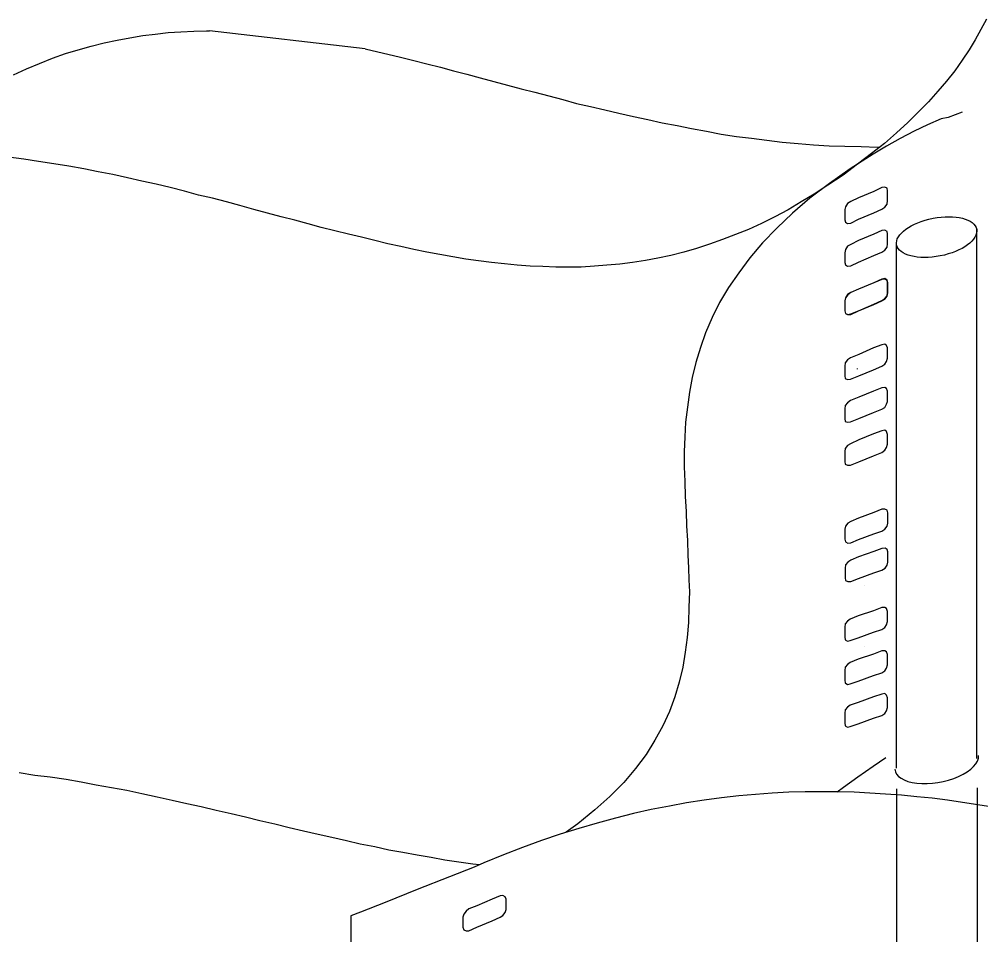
# Model space of a CAD drawing. Extents: x 638850 to 644908, y 297188 to 298900.
# Drawn here: x 639231.28 to 639263.21, y 297549.48 to 297579.88 of the extents above; entities that cross this region are included whole.
import ezdxf

# ---------------------------------------------------------------- set-up
doc = ezdxf.new("R2010")
doc.units = 0
for name, color, linetype in [('1', 7, 'Continuous'), ('16', 7, 'Continuous'), ('18', 7, 'Continuous'), ('2', 7, 'Continuous'), ('8', 7, 'Continuous')]:
    doc.layers.add(name, color=color, linetype=linetype)

msp = doc.modelspace()

# ---------------------------------------------------------------- linework, layer by layer
at = {"layer": '1'}
msp.add_line((639242.776, 297578.899), (639237.597, 297579.494), dxfattribs=at)
msp.add_ellipse((639261.75, 297572.65), major_axis=(1.33, 0.258), ratio=0.469634, dxfattribs=at)
msp.add_ellipse((639261.754, 297555.207), major_axis=(1.384, 0.269), ratio=0.469634, start_param=3.073341, end_param=6.21927, dxfattribs=at)
at = {"layer": '16'}
msp.add_line((639259.117, 297568.27), (639259.117, 297568.291), dxfattribs=at)
for points in [[(639259.931, 297573.582), (639260.026, 297573.641), (639260.101, 297573.749), (639260.118, 297573.86), (639260.118, 297573.86), (639260.118, 297573.936), (639260.118, 297574.106), (639260.118, 297574.184), (639260.118, 297574.184), (639260.101, 297574.276), (639260.026, 297574.306), (639259.931, 297574.292), (639259.931, 297574.292), (639259.669, 297574.168), (639259.159, 297573.952), (639258.897, 297573.828), (639258.897, 297573.828), (639258.789, 297573.766), (639258.727, 297573.658), (639258.697, 297573.566), (639258.697, 297573.566), (639258.697, 297573.474), (639258.697, 297573.317), (639258.697, 297573.226), (639258.697, 297573.226), (639258.727, 297573.147), (639258.789, 297573.101), (639258.897, 297573.118), (639258.897, 297573.118), (639259.159, 297573.242), (639259.669, 297573.458), (639259.931, 297573.582), (639259.931, 297573.582), (639259.931, 297573.582)], [(639259.931, 297572.146), (639260.026, 297572.221), (639260.101, 297572.316), (639260.118, 297572.424), (639260.118, 297572.424), (639260.118, 297572.499), (639260.118, 297572.669), (639260.118, 297572.761), (639260.118, 297572.761), (639260.101, 297572.84), (639260.026, 297572.885), (639259.931, 297572.869), (639259.931, 297572.869), (639259.669, 297572.748), (639259.159, 297572.532), (639258.897, 297572.408), (639258.897, 297572.408), (639258.789, 297572.345), (639258.727, 297572.237), (639258.697, 297572.129), (639258.697, 297572.129), (639258.697, 297572.051), (639258.697, 297571.897), (639258.697, 297571.805), (639258.697, 297571.805), (639258.727, 297571.727), (639258.789, 297571.681), (639258.897, 297571.697), (639258.897, 297571.697), (639259.159, 297571.822), (639259.669, 297572.038), (639259.931, 297572.146), (639259.931, 297572.146), (639259.931, 297572.146)], [(639259.931, 297570.544), (639260.026, 297570.606), (639260.101, 297570.701), (639260.118, 297570.809), (639260.118, 297570.809), (639260.118, 297570.901), (639260.118, 297571.055), (639260.118, 297571.146), (639260.118, 297571.146), (639260.101, 297571.225), (639260.026, 297571.271), (639259.931, 297571.257), (639259.931, 297571.257), (639259.669, 297571.133), (639259.159, 297570.917), (639258.897, 297570.809), (639258.897, 297570.809), (639258.789, 297570.747), (639258.727, 297570.639), (639258.697, 297570.531), (639258.697, 297570.531), (639258.697, 297570.452), (639258.697, 297570.282), (639258.697, 297570.207), (639258.697, 297570.207), (639258.727, 297570.112), (639258.789, 297570.083), (639258.897, 297570.099), (639258.897, 297570.099), (639259.159, 297570.207), (639259.669, 297570.423), (639259.931, 297570.544), (639259.931, 297570.544), (639259.931, 297570.544)], [(639259.931, 297570.531), (639260.026, 297570.593), (639260.101, 297570.687), (639260.134, 297570.795), (639260.134, 297570.795), (639260.134, 297570.887), (639260.134, 297571.041), (639260.134, 297571.133), (639260.134, 297571.133), (639260.101, 297571.211), (639260.026, 297571.257), (639259.931, 297571.241), (639259.931, 297571.241), (639259.669, 297571.133), (639259.159, 297570.917), (639258.897, 297570.809), (639258.897, 297570.809), (639258.805, 297570.733), (639258.727, 297570.639), (639258.697, 297570.531), (639258.697, 297570.531), (639258.697, 297570.455), (639258.697, 297570.285), (639258.697, 297570.207), (639258.697, 297570.207), (639258.727, 297570.115), (639258.805, 297570.083), (639258.897, 297570.083), (639258.897, 297570.083), (639259.159, 297570.207), (639259.669, 297570.409), (639259.931, 297570.531), (639259.931, 297570.531), (639259.931, 297570.531)], [(639259.934, 297568.368), (639260.026, 297568.43), (639260.088, 297568.525), (639260.12, 297568.633), (639260.12, 297568.633), (639260.12, 297568.724), (639260.12, 297568.878), (639260.12, 297568.97), (639260.12, 297568.97), (639260.088, 297569.048), (639260.026, 297569.094), (639259.934, 297569.078), (639259.934, 297569.078), (639259.656, 297568.97), (639259.162, 297568.754), (639258.884, 297568.646), (639258.884, 297568.646), (639258.792, 297568.571), (639258.714, 297568.476), (639258.7, 297568.368), (639258.7, 297568.368), (639258.7, 297568.292), (639258.7, 297568.122), (639258.7, 297568.044), (639258.7, 297568.044), (639258.714, 297567.952), (639258.792, 297567.92), (639258.884, 297567.936), (639258.884, 297567.936), (639259.162, 297568.044), (639259.656, 297568.247), (639259.934, 297568.368), (639259.934, 297568.368), (639259.934, 297568.368)], [(639259.934, 297566.932), (639260.026, 297566.994), (639260.088, 297567.102), (639260.12, 297567.196), (639260.12, 297567.196), (639260.12, 297567.288), (639260.12, 297567.458), (639260.12, 297567.536), (639260.12, 297567.536), (639260.088, 297567.628), (639260.026, 297567.658), (639259.934, 297567.644), (639259.934, 297567.644), (639259.656, 297567.536), (639259.162, 297567.334), (639258.884, 297567.226), (639258.884, 297567.226), (639258.792, 297567.15), (639258.714, 297567.056), (639258.7, 297566.948), (639258.7, 297566.948), (639258.7, 297566.872), (639258.7, 297566.702), (639258.7, 297566.624), (639258.7, 297566.624), (639258.714, 297566.532), (639258.792, 297566.5), (639258.884, 297566.516), (639258.884, 297566.516), (639259.162, 297566.624), (639259.656, 297566.824), (639259.934, 297566.932), (639259.934, 297566.932), (639259.934, 297566.932)], [(639259.934, 297565.495), (639260.026, 297565.574), (639260.088, 297565.665), (639260.12, 297565.773), (639260.12, 297565.773), (639260.12, 297565.852), (639260.12, 297566.022), (639260.12, 297566.1), (639260.12, 297566.1), (639260.088, 297566.192), (639260.026, 297566.238), (639259.934, 297566.222), (639259.934, 297566.222), (639259.656, 297566.114), (639259.162, 297565.914), (639258.884, 297565.79), (639258.884, 297565.79), (639258.792, 297565.727), (639258.714, 297565.636), (639258.7, 297565.528), (639258.7, 297565.528), (639258.7, 297565.449), (639258.7, 297565.279), (639258.7, 297565.204), (639258.7, 297565.204), (639258.714, 297565.109), (639258.792, 297565.079), (639258.884, 297565.079), (639258.884, 297565.079), (639259.162, 297565.187), (639259.656, 297565.387), (639259.934, 297565.495), (639259.934, 297565.495), (639259.934, 297565.495)], [(639259.931, 297562.887), (639260.026, 297562.949), (639260.101, 297563.057), (639260.134, 297563.149), (639260.134, 297563.149), (639260.134, 297563.243), (639260.134, 297563.397), (639260.134, 297563.489), (639260.134, 297563.489), (639260.101, 297563.581), (639260.026, 297563.613), (639259.931, 297563.613), (639259.931, 297563.613), (639259.669, 297563.505), (639259.159, 297563.319), (639258.897, 297563.211), (639258.897, 297563.211), (639258.805, 297563.149), (639258.727, 297563.057), (639258.697, 297562.949), (639258.697, 297562.949), (639258.697, 297562.857), (639258.697, 297562.701), (639258.697, 297562.625), (639258.697, 297562.625), (639258.727, 297562.531), (639258.805, 297562.485), (639258.897, 297562.501), (639258.897, 297562.501), (639259.159, 297562.609), (639259.669, 297562.795), (639259.931, 297562.887), (639259.931, 297562.887), (639259.931, 297562.887)], [(639259.931, 297561.596), (639260.039, 297561.658), (639260.101, 297561.753), (639260.134, 297561.861), (639260.134, 297561.861), (639260.134, 297561.952), (639260.134, 297562.106), (639260.134, 297562.198), (639260.134, 297562.198), (639260.101, 297562.276), (639260.039, 297562.322), (639259.931, 297562.309), (639259.931, 297562.309), (639259.669, 297562.214), (639259.159, 297562.031), (639258.897, 297561.923), (639258.897, 297561.923), (639258.805, 297561.861), (639258.727, 297561.766), (639258.714, 297561.658), (639258.714, 297561.658), (639258.714, 297561.582), (639258.714, 297561.412), (639258.714, 297561.334), (639258.714, 297561.334), (639258.727, 297561.242), (639258.805, 297561.21), (639258.897, 297561.21), (639258.897, 297561.21), (639259.159, 297561.318), (639259.669, 297561.504), (639259.931, 297561.596), (639259.931, 297561.596), (639259.931, 297561.596)], [(639259.931, 297559.621), (639260.026, 297559.683), (639260.085, 297559.775), (639260.118, 297559.883), (639260.118, 297559.883), (639260.118, 297559.977), (639260.118, 297560.131), (639260.118, 297560.223), (639260.118, 297560.223), (639260.085, 297560.318), (639260.026, 297560.347), (639259.931, 297560.347), (639259.931, 297560.347), (639259.653, 297560.239), (639259.146, 297560.069), (639258.881, 297559.961), (639258.881, 297559.961), (639258.789, 297559.899), (639258.711, 297559.807), (639258.697, 297559.699), (639258.697, 297559.699), (639258.697, 297559.621), (639258.697, 297559.451), (639258.697, 297559.375), (639258.697, 297559.375), (639258.711, 297559.281), (639258.789, 297559.235), (639258.881, 297559.251), (639258.881, 297559.251), (639259.146, 297559.343), (639259.653, 297559.529), (639259.931, 297559.621), (639259.931, 297559.621), (639259.931, 297559.621)], [(639259.931, 297558.185), (639260.026, 297558.247), (639260.085, 297558.339), (639260.118, 297558.447), (639260.118, 297558.447), (639260.118, 297558.541), (639260.118, 297558.695), (639260.118, 297558.787), (639260.118, 297558.787), (639260.085, 297558.881), (639260.026, 297558.911), (639259.931, 297558.911), (639259.931, 297558.911), (639259.653, 297558.803), (639259.146, 297558.633), (639258.881, 297558.525), (639258.881, 297558.525), (639258.789, 297558.463), (639258.711, 297558.371), (639258.697, 297558.263), (639258.697, 297558.263), (639258.697, 297558.185), (639258.697, 297558.015), (639258.697, 297557.939), (639258.697, 297557.939), (639258.711, 297557.844), (639258.789, 297557.799), (639258.881, 297557.815), (639258.881, 297557.815), (639259.146, 297557.907), (639259.653, 297558.093), (639259.931, 297558.185), (639259.931, 297558.185), (639259.931, 297558.185)], [(639259.931, 297556.764), (639260.026, 297556.827), (639260.085, 297556.918), (639260.118, 297557.026), (639260.118, 297557.026), (639260.118, 297557.105), (639260.118, 297557.275), (639260.118, 297557.35), (639260.118, 297557.35), (639260.085, 297557.445), (639260.026, 297557.491), (639259.931, 297557.475), (639259.931, 297557.475), (639259.653, 297557.383), (639259.146, 297557.196), (639258.881, 297557.105), (639258.881, 297557.105), (639258.789, 297557.043), (639258.711, 297556.951), (639258.697, 297556.843), (639258.697, 297556.843), (639258.697, 297556.764), (639258.697, 297556.594), (639258.697, 297556.516), (639258.697, 297556.516), (639258.711, 297556.424), (639258.789, 297556.378), (639258.881, 297556.395), (639258.881, 297556.395), (639259.146, 297556.486), (639259.653, 297556.673), (639259.931, 297556.764), (639259.931, 297556.764), (639259.931, 297556.764)], [(639247.252, 297550.063), (639247.347, 297550.125), (639247.422, 297550.22), (639247.455, 297550.328), (639247.455, 297550.328), (639247.455, 297550.419), (639247.455, 297550.573), (639247.455, 297550.665), (639247.455, 297550.665), (639247.422, 297550.743), (639247.347, 297550.789), (639247.252, 297550.773), (639247.252, 297550.773), (639246.99, 297550.665), (639246.48, 297550.449), (639246.218, 297550.341), (639246.218, 297550.341), (639246.126, 297550.266), (639246.048, 297550.171), (639246.018, 297550.063), (639246.018, 297550.063), (639246.018, 297549.987), (639246.018, 297549.817), (639246.018, 297549.739), (639246.018, 297549.739), (639246.048, 297549.647), (639246.126, 297549.615), (639246.218, 297549.615), (639246.218, 297549.615), (639246.48, 297549.739), (639246.99, 297549.942), (639247.252, 297550.063), (639247.252, 297550.063), (639247.252, 297550.063)]]:
    msp.add_lwpolyline(points, dxfattribs=at)
at = {"layer": '18'}
for p, q in [((639259.366, 297561.086), (639259.366, 297561.086)), ((639259.366, 297559.04), (639259.366, 297559.04)), ((639263.097, 297554.36), (639263.097, 297526.803)), ((639260.42, 297554.334), (639260.42, 297526.435))]:
    msp.add_line(p, q, dxfattribs=at)
at = {"layer": '2'}
for points in [[(639263.401, 297579.885), (639263.214, 297579.547), (639263.03, 297579.205), (639262.829, 297578.868), (639262.598, 297578.528), (639262.348, 297578.175), (639262.073, 297577.83), (639261.792, 297577.493), (639261.484, 297577.137), (639261.144, 297576.813), (639260.791, 297576.456), (639260.417, 297576.116), (639260.015, 297575.763), (639259.583, 297575.423), (639259.121, 297575.07), (639258.642, 297574.712), (639258.134, 297574.372), (639258.134, 297574.372), (639257.686, 297574.08), (639257.254, 297573.816), (639256.822, 297573.553), (639256.374, 297573.321), (639255.938, 297573.105), (639255.506, 297572.905), (639255.074, 297572.736), (639254.642, 297572.565), (639254.21, 297572.412), (639253.778, 297572.275), (639253.359, 297572.149), (639252.927, 297572.039), (639252.495, 297571.947), (639252.081, 297571.872), (639251.649, 297571.809), (639251.231, 297571.749), (639250.799, 297571.715), (639250.382, 297571.686), (639249.95, 297571.654), (639249.532, 297571.654), (639249.1, 297571.654), (639248.668, 297571.67), (639248.249, 297571.686), (639247.817, 297571.715), (639247.399, 297571.764), (639246.967, 297571.809), (639246.535, 297571.857), (639246.119, 297571.917), (639245.687, 297571.994), (639245.252, 297572.073), (639244.82, 297572.149), (639244.388, 297572.241)], [(639231.091, 297578.033), (639231.523, 297578.233), (639231.957, 297578.42), (639232.389, 297578.588), (639232.821, 297578.744), (639233.24, 297578.867), (639233.672, 297578.991), (639234.104, 297579.099), (639234.536, 297579.191), (639234.952, 297579.268), (639235.386, 297579.344), (639235.802, 297579.392), (639236.234, 297579.439), (639236.651, 297579.47), (639237.085, 297579.486), (639237.501, 297579.502), (639237.597, 297579.494)], [(639242.776, 297578.899), (639243.941, 297578.622), (639244.388, 297578.512), (639244.82, 297578.404), (639245.268, 297578.296), (639245.7, 297578.174), (639246.148, 297578.062), (639246.596, 297577.938), (639247.046, 297577.817), (639247.493, 297577.693), (639247.955, 297577.569), (639248.402, 297577.461), (639248.868, 297577.34), (639249.332, 297577.216), (639249.793, 297577.09), (639250.259, 297576.982), (639250.736, 297576.874), (639251.199, 297576.766), (639251.678, 297576.658), (639252.158, 297576.55), (639252.637, 297576.442), (639253.13, 297576.352), (639253.609, 297576.257), (639254.102, 297576.165), (639254.597, 297576.071), (639255.107, 297575.994), (639255.6, 297575.933), (639256.111, 297575.87), (639256.622, 297575.807), (639257.146, 297575.762), (639257.657, 297575.717), (639258.179, 297575.684), (639258.703, 297575.67), (639259.245, 297575.654), (639259.785, 297575.639), (639259.864, 297575.641)], [(639262.598, 297576.8), (639262.137, 297576.627), (639261.896, 297576.581), (639261.446, 297576.379), (639260.998, 297576.163), (639260.537, 297575.929), (639260.089, 297575.668), (639259.641, 297575.407), (639259.641, 297575.407), (639258.881, 297574.912), (639258.188, 297574.43), (639257.537, 297573.938), (639256.968, 297573.443), (639256.444, 297572.952), (639255.962, 297572.457), (639255.546, 297571.964), (639255.177, 297571.469), (639254.835, 297570.972), (639254.543, 297570.479), (639254.297, 297569.984), (639254.079, 297569.474), (639253.908, 297568.981), (639253.757, 297568.486), (639253.634, 297567.991), (639253.539, 297567.5), (639253.476, 297567.005), (639253.413, 297566.51), (639253.384, 297566.015)], [(639244.388, 297572.241), (639243.956, 297572.334), (639243.524, 297572.426), (639243.092, 297572.534), (639242.645, 297572.644), (639242.213, 297572.752), (639241.763, 297572.86), (639241.315, 297572.968), (639240.883, 297573.092), (639240.435, 297573.216), (639239.987, 297573.321), (639239.526, 297573.445), (639239.076, 297573.571), (639238.613, 297573.695), (639238.165, 297573.816), (639237.704, 297573.94), (639237.238, 297574.048), (639236.774, 297574.172), (639236.295, 297574.293), (639235.832, 297574.404), (639235.355, 297574.512), (639234.875, 297574.62), (639234.396, 297574.728), (639233.901, 297574.82), (639233.424, 297574.914), (639232.929, 297575.007), (639232.434, 297575.083), (639231.926, 297575.16), (639231.431, 297575.236), (639230.922, 297575.299)], [(639253.384, 297566.015), (639253.368, 297565.521), (639253.368, 297565.026), (639253.384, 297564.532), (639253.4, 297564.038), (639253.43, 297563.544), (639253.446, 297563.066), (639253.476, 297562.572), (639253.492, 297562.092), (639253.492, 297562.092), (639253.508, 297561.673), (639253.521, 297561.271), (639253.538, 297560.871), (639253.538, 297560.871), (639253.521, 297560.364), (639253.508, 297559.853), (639253.462, 297559.359), (639253.4, 297558.865), (639253.322, 297558.371), (639253.197, 297557.877), (639253.06, 297557.383), (639252.873, 297556.902), (639252.657, 297556.424), (639252.396, 297555.946), (639252.101, 297555.468), (639251.748, 297555.004), (639251.361, 297554.54), (639250.897, 297554.078), (639250.403, 297553.63), (639249.831, 297553.165), (639249.447, 297552.887)], [(639258.449, 297554.232), (639258.651, 297554.387), (639259.13, 297554.727), (639259.641, 297555.08), (639259.641, 297555.08), (639260.067, 297555.371)], [(639231.278, 297554.867), (639231.804, 297554.788)], [(639231.8, 297554.788), (639232.31, 297554.729), (639232.837, 297554.65), (639233.344, 297554.559), (639233.838, 297554.464), (639234.349, 297554.372), (639234.859, 297554.28), (639235.353, 297554.172), (639235.863, 297554.064), (639236.358, 297553.956), (639236.852, 297553.846), (639237.33, 297553.738), (639237.824, 297553.616), (639238.318, 297553.508), (639238.798, 297553.4), (639239.276, 297553.276), (639239.77, 297553.168), (639240.248, 297553.044), (639240.729, 297552.936), (639241.207, 297552.828), (639241.668, 297552.72), (639242.149, 297552.612), (639242.611, 297552.504), (639243.091, 297552.412), (639243.553, 297552.301), (639244.017, 297552.226), (639244.495, 297552.134), (639244.96, 297552.056), (639245.421, 297551.977), (639245.886, 297551.902), (639246.35, 297551.84), (639246.585, 297551.815)], [(639263.61, 297553.722), (639263.115, 297553.8), (639262.604, 297553.879), (639262.112, 297553.956), (639261.601, 297554.016), (639261.09, 297554.064), (639260.582, 297554.124), (639260.055, 297554.154), (639259.533, 297554.187), (639259.007, 297554.217), (639258.467, 297554.232), (639257.927, 297554.232), (639257.387, 297554.232), (639256.842, 297554.217), (639256.286, 297554.187), (639255.731, 297554.138), (639255.177, 297554.093), (639254.606, 297554.03), (639254.032, 297553.956), (639253.447, 297553.863), (639252.878, 297553.755), (639252.272, 297553.645), (639251.683, 297553.506), (639251.084, 297553.353), (639250.481, 297553.195), (639249.863, 297553.013), (639249.246, 297552.826), (639248.627, 297552.61), (639247.995, 297552.378), (639247.361, 297552.133), (639246.713, 297551.87), (639246.713, 297551.87), (639246.389, 297551.73), (639245.57, 297551.406), (639244.503, 297550.99), (639243.437, 297550.556), (639242.62, 297550.234), (639242.296, 297550.11), (639242.296, 297550.11), (639242.296, 297529.431)]]:
    msp.add_lwpolyline(points, dxfattribs=at)
at = {"layer": '8'}
for p, q in [((639263.079, 297555.332), (639263.079, 297572.908)), ((639260.42, 297555.014), (639260.42, 297572.391))]:
    msp.add_line(p, q, dxfattribs=at)

doc.saveas('drawing.dxf')
